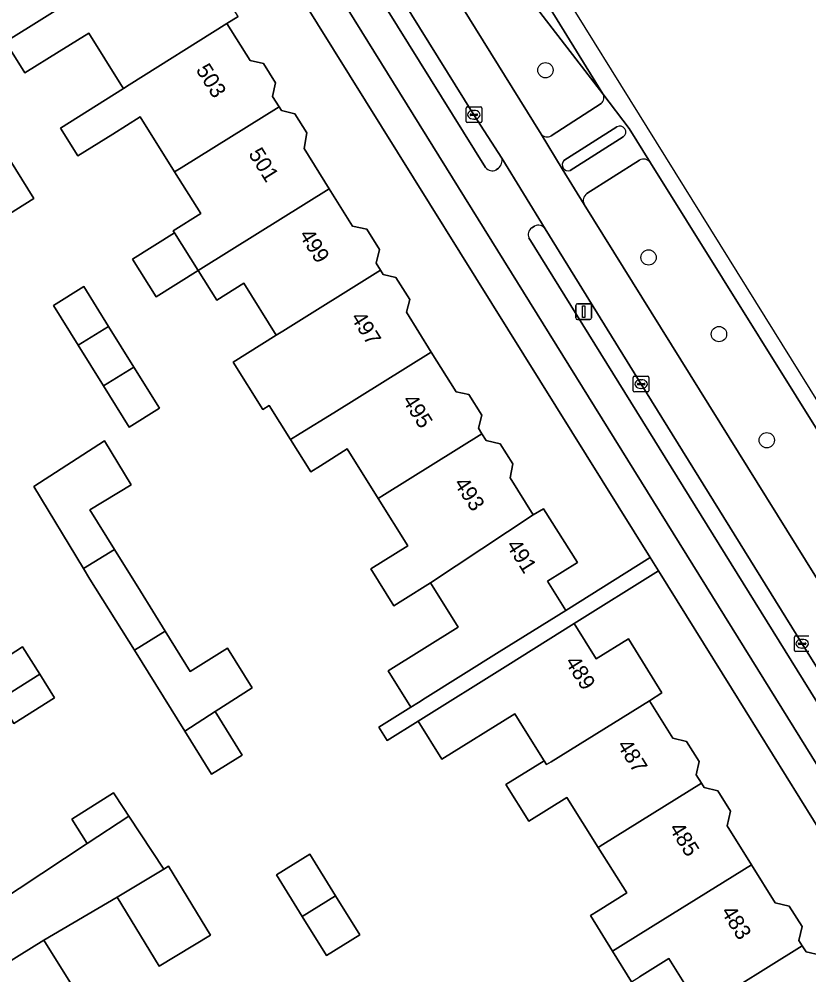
# Model space of a CAD drawing. Extents: x 159279 to 160377, y 384531 to 385888.
# Drawn here: x 159913.8 to 159964.2, y 385368.8 to 385429.8 of the extents above; entities that cross this region are included whole.
import ezdxf

# ---------------------------------------------------------------- set-up
doc = ezdxf.new("R2010")
doc.units = 0
for name, color, linetype in [('IMGEO_Berm_groen', 7, 'Continuous'), ('IMGEO_Berm_open', 7, 'Continuous'), ('IMGEO_Boom', 7, 'Continuous'), ('IMGEO_Erf', 7, 'Continuous'), ('IMGEO_Fietspad_gesloten', 7, 'Continuous'), ('IMGEO_Fietspad_open', 7, 'Continuous'), ('IMGEO_Kolk', 7, 'Continuous'), ('IMGEO_Lichtmast', 7, 'Continuous'), ('IMGEO_Pand', 7, 'Continuous'), ('IMGEO_Pand_nummerreeks', 7, 'Continuous'), ('IMGEO_Rijbaan_regionaal_gesloten', 7, 'Continuous'), ('IMGEO_Verkeerseiland_open', 7, 'Continuous'), ('IMGEO_Voetpad_open', 7, 'Continuous')]:
    doc.layers.add(name, color=color, linetype=linetype)

msp = doc.modelspace()

# ---------------------------------------------------------------- linework, layer by layer
at = {"layer": 'IMGEO_Berm_groen'}
for points in [[(159951.047, 385425.034), (159933.515, 385447.783), (159931.371, 385451.17), (159905.222, 385493.333)], [(159903.648, 385492.413), (159947.117, 385422.45)], [(159947.753, 385422.348), (159950.941, 385424.408)], [(159953.39, 385420.786), (159950.04, 385418.656)], [(160011.209, 385328.87), (160000, 385346.98), (159993.49, 385357.499), (159954.091, 385420.622)], [(159949.87, 385417.967), (159970.161, 385385.331), (159971.299, 385383.674), (159989.678, 385359.85)]]:
    msp.add_lwpolyline(points, dxfattribs=at)
for centre, radius, start, end in [((159950.646, 385424.78), 0.475, 308.45377, 32.32487), ((159947.49, 385422.741), 0.473, 217.97318, 303.80411), ((159953.657, 385420.346), 0.515, 32.4398, 121.22498), ((159950.312, 385418.223), 0.511, 122.17991, 210.10007)]:
    msp.add_arc(centre, radius, start, end, dxfattribs=at)
at = {"layer": 'IMGEO_Berm_open'}
for points in [[(159946.696, 385416.571), (159946.51, 385416.461)], [(159974.865, 385372.649), (159973.143, 385375.393), (159968.142, 385382.892), (159963.78, 385389.909), (159953.498, 385406.49), (159947.369, 385416.398)], [(159946.337, 385415.819), (159962.7, 385389.463), (159987.121, 385350.11), (160000, 385329.385), (160004.583, 385322.01)]]:
    msp.add_lwpolyline(points, dxfattribs=at)
for centre, radius, start, end in [((159946.941, 385416.127), 0.507, 32.29129, 118.87629), ((159946.808, 385416.036), 0.519, 125.0553, 204.78212)]:
    msp.add_arc(centre, radius, start, end, dxfattribs=at)
at = {"layer": 'IMGEO_Boom'}
for centre in [(159947.386, 385426.534), (159953.97, 385414.575), (159958.467, 385409.678), (159961.518, 385402.908)]:
    msp.add_circle(centre, 0.489, dxfattribs=at)
at = {"layer": 'IMGEO_Erf'}
for points in [[(159927.77, 385429.97), (159927.056, 385429.521), (159928.533, 385427.158), (159929.395, 385426.96), (159930.162, 385425.732), (159929.972, 385424.849), (159930.381, 385424.195), (159930.533, 385423.952), (159931.397, 385423.753), (159932.159, 385422.534), (159931.982, 385421.53), (159933.59, 385418.958), (159935.076, 385416.581), (159935.98, 385416.373), (159936.792, 385415.074), (159936.571, 385414.217), (159936.859, 385413.758), (159937.033, 385413.479), (159937.841, 385413.292), (159938.72, 385411.886), (159938.51, 385411.079), (159940.098, 385408.538), (159941.682, 385406.005), (159942.506, 385405.815), (159943.327, 385404.502), (159943.11, 385403.671), (159943.332, 385403.316), (159943.604, 385402.881), (159944.501, 385402.675), (159945.304, 385401.39), (159945.126, 385400.497), (159946.601, 385398.137), (159947.272, 385398.534), (159949.424, 385395.09), (159947.516, 385393.897), (159948.679, 385392.036), (159954.078, 385395.411), (159927.842, 385437.541)], [(159952.889, 385368.324), (159951.672, 385370.282), (159950.258, 385372.556), (159950.755, 385372.865), (159952.588, 385374.006), (159950.755, 385376.905), (159948.743, 385380.086), (159946.32, 385378.572), (159944.852, 385380.919), (159947.312, 385382.437), (159945.996, 385384.543), (159945.433, 385385.443), (159940.782, 385382.534), (159939.26, 385384.967), (159937.292, 385383.737), (159936.761, 385384.586), (159938.797, 385385.858), (159937.346, 385388.178), (159941.824, 385390.978), (159940.056, 385393.806), (159938.275, 385392.692), (159937.711, 385392.339), (159936.245, 385394.683), (159938.606, 385396.16), (159936.71, 385399.191), (159934.737, 385402.348), (159933.021, 385401.275), (159932.407, 385400.891), (159931.12, 385402.943), (159929.758, 385405.128), (159929.336, 385404.865), (159927.444, 385407.892), (159930.205, 385409.612), (159928.134, 385412.926), (159926.403, 385411.844), (159925.216, 385413.74), (159922.527, 385412.066), (159921.027, 385414.475), (159923.71, 385416.146), (159923.625, 385416.281), (159925.378, 385417.373), (159923.711, 385420.04), (159921.516, 385423.552), (159919.761, 385422.454), (159917.529, 385421.058), (159916.422, 385422.829), (159920.444, 385425.36), (159920.285, 385425.614), (159918.229, 385428.902), (159916.339, 385427.721), (159914.153, 385426.355), (159912.907, 385428.347)], [(159981.068, 385351.954), (159959.273, 385387.07), (159954.608, 385394.562), (159949.222, 385391.196), (159950.63, 385388.943), (159952.683, 385390.22), (159954.828, 385386.772), (159954.024, 385386.272), (159955.51, 385383.884), (159956.4, 385383.677), (159957.204, 385382.384), (159957.007, 385381.537), (159957.34, 385381.002), (159957.514, 385380.722), (159958.402, 385380.516), (159959.21, 385379.218), (159958.992, 385378.282), (159960.538, 385375.798), (159962.051, 385373.367), (159962.955, 385373.156), (159963.769, 385371.849), (159963.564, 385370.969), (159963.78, 385370.622), (159964.024, 385370.23), (159964.941, 385370.016)], [(159910.87, 385372.365), (159918.136, 385377.149), (159917.147, 385378.712), (159919.819, 385380.383), (159920.473, 385379.391), (159920.796, 385378.9), (159923.017, 385375.526), (159923.33, 385375.716), (159926.004, 385371.304), (159922.721, 385369.314), (159920.047, 385373.726), (159915.373, 385370.975), (159918.295, 385366.28)], [(159957.281, 385366.578), (159955.272, 385369.806), (159953.386, 385368.633)]]:
    msp.add_lwpolyline(points, dxfattribs=at)
for points in [[(159912.595, 385417.005), (159911.062, 385419.457), (159909.351, 385422.196), (159911.49, 385423.533), (159913.198, 385420.801), (159914.735, 385418.342)], [(159920.819, 385403.744), (159919.183, 385406.371), (159917.564, 385408.969), (159915.98, 385411.511), (159917.917, 385412.718), (159919.497, 385410.174), (159921.114, 385407.57), (159922.749, 385404.946)], [(159926.076, 385381.577), (159924.371, 385384.323), (159921.144, 385389.493), (159918.309, 385394.035), (159917.903, 385394.705), (159914.721, 385399.954), (159919.236, 385402.856), (159920.931, 385400.06), (159918.303, 385398.467), (159919.875, 385395.935), (159921.531, 385393.268), (159923.113, 385390.72), (159924.71, 385388.147), (159927.084, 385389.621), (159928.655, 385387.09), (159926.308, 385385.574), (159928.035, 385382.793)], [(159913.438, 385384.827), (159912.495, 385386.334), (159911.417, 385388.058), (159914.007, 385389.709), (159915.1, 385387.962), (159916.042, 385386.456)], [(159933.982, 385373.818), (159935.532, 385371.321), (159933.413, 385370.006), (159931.863, 385372.503), (159930.217, 385375.154), (159932.336, 385376.469)]]:
    msp.add_lwpolyline(points, close=True, dxfattribs=at)
at = {"layer": 'IMGEO_Fietspad_gesloten'}
for points in [[(159943.565, 385420.323), (159926.707, 385447.425)], [(159930.634, 385437.088), (159960.939, 385388.271), (159985.465, 385348.75), (160000, 385325.415), (160011.363, 385307.173), (160018.776, 385294.779), (160020.377, 385296.132), (160020.307, 385296.249), (160013.345, 385307.961), (160006.788, 385318.476), (160004.583, 385322.01), (160000, 385329.385), (159987.121, 385350.11), (159962.7, 385389.463), (159946.337, 385415.819)], [(159947.369, 385416.398), (159944.6, 385420.921)], [(159944.385, 385420.281), (159944.238, 385420.174)], [(159946.51, 385416.461), (159946.696, 385416.571)]]:
    msp.add_lwpolyline(points, dxfattribs=at)
for centre, radius, start, end in [((159943.991, 385420.77), 0.628, 308.89628, 13.96546), ((159943.984, 385420.621), 0.514, 215.42912, 299.60342), ((159946.941, 385416.127), 0.507, 32.29129, 118.87629), ((159946.808, 385416.036), 0.519, 125.0553, 204.78212)]:
    msp.add_arc(centre, radius, start, end, dxfattribs=at)
at = {"layer": 'IMGEO_Fietspad_open'}
for points in [[(159954.091, 385420.622), (159952.728, 385422.803), (159951.047, 385425.034)], [(159950.941, 385424.408), (159947.753, 385422.348)], [(159948.558, 385420.773), (159951.952, 385422.912)], [(159947.117, 385422.45), (159948.456, 385420.245), (159949.87, 385417.967)], [(159952.355, 385422.277), (159948.971, 385420.126)], [(159950.04, 385418.656), (159953.39, 385420.786)]]:
    msp.add_lwpolyline(points, dxfattribs=at)
for centre, radius, start, end in [((159950.646, 385424.78), 0.475, 308.45377, 32.32487), ((159952.143, 385422.588), 0.376, 304.20518, 120.59697), ((159947.49, 385422.741), 0.473, 217.97318, 303.80411), ((159953.657, 385420.346), 0.515, 32.4398, 121.22498), ((159948.904, 385420.491), 0.446, 140.85717, 207.97588), ((159948.838, 385420.491), 0.389, 212.56838, 290.04051), ((159950.312, 385418.223), 0.511, 122.17991, 210.10007)]:
    msp.add_arc(centre, radius, start, end, dxfattribs=at)
at = {"layer": 'IMGEO_Kolk'}
for p, q in [((159942.316, 385423.261), (159942.316, 385424.113)), ((159942.391, 385424.187), (159943.243, 385424.187)), ((159942.804, 385423.967), (159942.829, 385423.967)), ((159943.317, 385424.113), (159943.317, 385423.261)), ((159942.575, 385423.681), (159942.575, 385423.693)), ((159943.013, 385423.644), (159942.615, 385423.644)), ((159942.618, 385423.73), (159943.016, 385423.73)), ((159942.827, 385423.407), (159942.802, 385423.407)), ((159943.059, 385423.693), (159943.059, 385423.681)), ((159943.243, 385423.187), (159942.391, 385423.187)), ((159952.997, 385406.064), (159952.997, 385406.916)), ((159953.072, 385406.99), (159953.924, 385406.99)), ((159953.998, 385406.916), (159953.998, 385406.064)), ((159953.256, 385406.484), (159953.256, 385406.496)), ((159953.694, 385406.447), (159953.296, 385406.447)), ((159953.299, 385406.533), (159953.697, 385406.533)), ((159953.508, 385406.21), (159953.483, 385406.21)), ((159953.485, 385406.77), (159953.51, 385406.77)), ((159953.74, 385406.496), (159953.74, 385406.484)), ((159953.924, 385405.99), (159953.072, 385405.99)), ((159963.279, 385389.483), (159963.279, 385390.335)), ((159963.354, 385390.409), (159964.206, 385390.409)), ((159963.538, 385389.903), (159963.538, 385389.915)), ((159963.976, 385389.866), (159963.578, 385389.866)), ((159963.581, 385389.952), (159963.979, 385389.952)), ((159963.767, 385390.189), (159963.792, 385390.189)), ((159964.022, 385389.915), (159964.022, 385389.903)), ((159964.206, 385389.409), (159963.354, 385389.409)), ((159963.79, 385389.629), (159963.765, 385389.629))]:
    msp.add_line(p, q, dxfattribs=at)
for points in [[(159942.316, 385423.261), (159942.316, 385424.113)], [(159942.391, 385424.187), (159943.243, 385424.187)], [(159943.317, 385424.113), (159943.317, 385423.261)], [(159943.243, 385423.187), (159942.391, 385423.187)], [(159952.997, 385406.064), (159952.997, 385406.916)], [(159953.072, 385406.99), (159953.924, 385406.99)], [(159953.998, 385406.916), (159953.998, 385406.064)], [(159953.924, 385405.99), (159953.072, 385405.99)], [(159963.279, 385389.483), (159963.279, 385390.335)], [(159963.354, 385390.409), (159964.206, 385390.409)], [(159964.206, 385389.409), (159963.354, 385389.409)]]:
    msp.add_lwpolyline(points, dxfattribs=at)
for centre, radius, start, end in [((159942.393, 385424.111), 0.0765, 91.55205, 178.44795), ((159942.393, 385424.111), 0.0765, 91.55205, 178.44795), ((159943.241, 385424.111), 0.0765, 1.55205, 88.44795), ((159943.241, 385424.111), 0.0765, 1.55205, 88.44795), ((159942.393, 385423.263), 0.0765, 181.55205, 268.44795), ((159942.393, 385423.263), 0.0765, 181.55205, 268.44795), ((159942.615, 385423.69), 0.0403, 85.87752, 175.75265), ((159942.612, 385423.68), 0.0366, 178.93798, 274.71019), ((159943.016, 385423.687), 0.043, 264.86636, 352.45326), ((159943.02, 385423.692), 0.0386, 1.73085, 96.63898), ((159943.241, 385423.263), 0.0765, 271.55205, 358.44795), ((159943.241, 385423.263), 0.0765, 271.55205, 358.44795), ((159953.074, 385406.914), 0.0765, 91.55205, 178.44795), ((159953.074, 385406.914), 0.0765, 91.55205, 178.44795), ((159953.922, 385406.914), 0.0765, 1.55205, 88.44795), ((159953.922, 385406.914), 0.0765, 1.55205, 88.44795), ((159953.296, 385406.493), 0.0403, 85.87752, 175.75265), ((159953.293, 385406.483), 0.0366, 178.93798, 274.71019), ((159953.697, 385406.49), 0.043, 264.86636, 352.45326), ((159953.701, 385406.495), 0.0386, 1.73085, 96.63898), ((159953.074, 385406.066), 0.0765, 181.55205, 268.44795), ((159953.074, 385406.066), 0.0765, 181.55205, 268.44795), ((159953.922, 385406.066), 0.0765, 271.55205, 358.44795), ((159953.922, 385406.066), 0.0765, 271.55205, 358.44795), ((159963.356, 385390.333), 0.0765, 91.55205, 178.44795), ((159963.356, 385390.333), 0.0765, 91.55205, 178.44795), ((159963.578, 385389.912), 0.0403, 85.87752, 175.75265), ((159963.575, 385389.902), 0.0366, 178.93798, 274.71019), ((159963.979, 385389.909), 0.043, 264.86636, 352.45326), ((159963.983, 385389.914), 0.0386, 1.73085, 96.63898), ((159963.356, 385389.485), 0.0765, 181.55205, 268.44795), ((159963.356, 385389.485), 0.0765, 181.55205, 268.44795)]:
    msp.add_arc(centre, radius, start, end, dxfattribs=at)
for centre, major_axis, ratio, start_param, end_param in [((159942.803, 385423.687), (-0.387, 0.002), 0.722429, 4.712389, 7.853982), ((159942.828, 385423.687), (-0.39, 0.002), 0.717154, 1.570796, 4.712389), ((159953.484, 385406.49), (-0.387, 0.002), 0.722429, 4.712389, 7.853982), ((159953.509, 385406.49), (-0.39, 0.002), 0.717154, 1.570796, 4.712389), ((159963.766, 385389.909), (-0.387, 0.002), 0.722429, 4.712389, 7.853982), ((159963.791, 385389.909), (-0.39, 0.002), 0.717154, 1.570796, 4.712389)]:
    msp.add_ellipse(centre, major_axis=major_axis, ratio=ratio, start_param=start_param, end_param=end_param, dxfattribs=at)
at = {"layer": 'IMGEO_Lichtmast'}
for p, q in [((159949.329, 385410.712), (159949.329, 385411.512)), ((159949.329, 385411.512), (159949.329, 385410.712)), ((159949.429, 385411.612), (159950.219, 385411.612)), ((159950.219, 385411.612), (159949.429, 385411.612)), ((159950.319, 385411.512), (159950.319, 385410.712)), ((159950.319, 385410.712), (159950.319, 385411.512)), ((159950.219, 385410.612), (159949.429, 385410.612)), ((159949.429, 385410.612), (159950.219, 385410.612))]:
    msp.add_line(p, q, dxfattribs=at)
msp.add_lwpolyline([(159949.749, 385411.487), (159949.899, 385411.487), (159949.899, 385410.737), (159949.749, 385410.737), (159949.749, 385411.487)], dxfattribs=at)
for centre, start, end in [((159949.429, 385411.512), 90, 180), ((159949.429, 385411.512), 90, 180), ((159950.219, 385411.512), 0, 90), ((159950.219, 385411.512), 360, 90), ((159949.429, 385410.712), 180, 270), ((159949.429, 385410.712), 180, 270), ((159950.219, 385410.712), 270, 0), ((159950.219, 385410.712), 270, 0)]:
    msp.add_arc(centre, 0.1, start, end, dxfattribs=at)
at = {"layer": 'IMGEO_Pand'}
for points in [[(159927.056, 385429.521), (159927.77, 385429.97), (159925.615, 385433.418), (159923.653, 385432.191), (159922.361, 385434.257), (159912.907, 385428.347), (159914.153, 385426.355), (159916.339, 385427.721), (159918.229, 385428.902), (159920.285, 385425.614), (159920.444, 385425.36), (159920.821, 385425.597)], [(159930.381, 385424.195), (159929.972, 385424.849), (159930.162, 385425.732), (159929.395, 385426.96), (159928.533, 385427.158), (159927.056, 385429.521), (159920.821, 385425.597), (159920.444, 385425.36), (159916.422, 385422.829), (159917.529, 385421.058), (159919.761, 385422.454), (159921.516, 385423.552), (159923.711, 385420.04), (159924.124, 385420.297)], [(159931.982, 385421.53), (159932.159, 385422.534), (159931.397, 385423.753), (159930.533, 385423.952), (159930.381, 385424.195), (159924.124, 385420.297), (159923.711, 385420.04), (159925.378, 385417.373), (159923.625, 385416.281), (159923.71, 385416.146), (159925.216, 385413.74), (159927.373, 385415.083), (159933.59, 385418.958)], [(159913.198, 385420.801), (159911.062, 385419.457), (159912.595, 385417.005), (159914.735, 385418.342)], [(159927.373, 385415.083), (159925.216, 385413.74), (159926.403, 385411.844), (159928.134, 385412.926), (159930.205, 385409.612), (159930.62, 385409.871), (159936.859, 385413.758), (159936.571, 385414.217), (159936.792, 385415.074), (159935.98, 385416.373), (159935.076, 385416.581), (159933.59, 385418.958)], [(159923.71, 385416.146), (159921.027, 385414.475), (159922.527, 385412.066), (159925.216, 385413.74)], [(159936.859, 385413.758), (159930.62, 385409.871), (159930.205, 385409.612), (159927.444, 385407.892), (159929.336, 385404.865), (159929.758, 385405.128), (159931.12, 385402.943), (159931.734, 385403.326), (159933.869, 385404.656), (159940.098, 385408.538), (159938.51, 385411.079), (159938.72, 385411.886), (159937.841, 385413.292), (159937.033, 385413.479)], [(159917.917, 385412.718), (159915.98, 385411.511), (159917.564, 385408.969), (159919.497, 385410.174)], [(159919.497, 385410.174), (159917.564, 385408.969), (159919.183, 385406.371), (159921.114, 385407.57)], [(159943.332, 385403.316), (159943.11, 385403.671), (159943.327, 385404.502), (159942.506, 385405.815), (159941.682, 385406.005), (159940.098, 385408.538), (159933.869, 385404.656), (159931.734, 385403.326), (159931.12, 385402.943), (159932.407, 385400.891), (159933.021, 385401.275), (159934.737, 385402.348), (159936.71, 385399.191), (159937.117, 385399.444)], [(159920.819, 385403.744), (159922.749, 385404.946), (159921.114, 385407.57), (159919.183, 385406.371)], [(159946.601, 385398.137), (159945.126, 385400.497), (159945.304, 385401.39), (159944.501, 385402.675), (159943.604, 385402.881), (159943.332, 385403.316), (159937.117, 385399.444), (159936.71, 385399.191), (159938.606, 385396.16), (159936.245, 385394.683), (159937.711, 385392.339), (159938.275, 385392.692), (159940.056, 385393.806)], [(159917.903, 385394.705), (159919.875, 385395.935), (159918.303, 385398.467), (159920.931, 385400.06), (159919.236, 385402.856), (159914.721, 385399.954)], [(159946.601, 385398.137), (159940.056, 385393.806), (159941.824, 385390.978), (159937.346, 385388.178), (159938.797, 385385.858), (159939.292, 385386.168), (159939.701, 385386.424), (159944.44, 385389.386), (159948.679, 385392.036), (159947.516, 385393.897), (159949.424, 385395.09), (159947.272, 385398.534)], [(159921.531, 385393.268), (159919.875, 385395.935), (159917.903, 385394.705), (159918.309, 385394.035), (159921.144, 385389.493), (159923.113, 385390.72)], [(159954.024, 385386.272), (159954.828, 385386.772), (159952.683, 385390.22), (159950.63, 385388.943), (159949.222, 385391.196), (159944.983, 385388.546), (159939.26, 385384.967), (159940.782, 385382.534), (159945.433, 385385.443), (159945.996, 385384.543), (159947.312, 385382.437), (159947.463, 385382.196), (159947.75, 385382.374)], [(159923.113, 385390.72), (159921.144, 385389.493), (159924.371, 385384.323), (159926.308, 385385.574), (159928.655, 385387.09), (159927.084, 385389.621), (159924.71, 385388.147)], [(159912.495, 385386.334), (159915.1, 385387.962), (159914.007, 385389.709), (159911.417, 385388.058)], [(159915.1, 385387.962), (159912.495, 385386.334), (159913.438, 385384.827), (159916.042, 385386.456)], [(159954.024, 385386.272), (159947.75, 385382.374), (159947.463, 385382.196), (159947.312, 385382.437), (159944.852, 385380.919), (159946.32, 385378.572), (159948.743, 385380.086), (159950.755, 385376.905), (159951.042, 385377.084), (159957.34, 385381.002), (159957.007, 385381.537), (159957.204, 385382.384), (159956.4, 385383.677), (159955.51, 385383.884)], [(159926.308, 385385.574), (159924.371, 385384.323), (159926.076, 385381.577), (159928.035, 385382.793)], [(159957.34, 385381.002), (159951.042, 385377.084), (159950.755, 385376.905), (159952.588, 385374.006), (159950.755, 385372.865), (159950.258, 385372.556), (159951.672, 385370.282), (159952.169, 385370.591), (159954.269, 385371.898), (159960.538, 385375.798), (159958.992, 385378.282), (159959.21, 385379.218), (159958.402, 385380.516), (159957.514, 385380.722)], [(159920.473, 385379.391), (159919.819, 385380.383), (159917.147, 385378.712), (159918.136, 385377.149), (159920.796, 385378.9)], [(159910.87, 385372.365), (159903.458, 385367.812), (159903.644, 385367.514), (159903.933, 385367.694), (159905.513, 385365.206), (159905.224, 385365.026), (159905.377, 385364.779), (159915.373, 385370.975), (159920.047, 385373.726), (159923.017, 385375.526), (159920.796, 385378.9), (159918.136, 385377.149)], [(159931.863, 385372.503), (159933.982, 385373.818), (159932.336, 385376.469), (159930.217, 385375.154)], [(159923.017, 385375.526), (159920.047, 385373.726), (159922.721, 385369.314), (159926.004, 385371.304), (159923.33, 385375.716)], [(159963.78, 385370.622), (159963.564, 385370.969), (159963.769, 385371.849), (159962.955, 385373.156), (159962.051, 385373.367), (159960.538, 385375.798), (159954.269, 385371.898), (159952.169, 385370.591), (159951.672, 385370.282), (159952.889, 385368.324), (159953.386, 385368.633), (159955.272, 385369.806), (159957.281, 385366.578), (159957.496, 385366.712)], [(159933.982, 385373.818), (159931.863, 385372.503), (159933.413, 385370.006), (159935.532, 385371.321)], [(159918.295, 385366.28), (159915.373, 385370.975), (159905.377, 385364.779), (159904.995, 385364.541), (159907.927, 385359.828), (159915.824, 385364.742)], [(159963.78, 385370.622), (159957.496, 385366.712), (159957.281, 385366.578), (159959.181, 385363.525), (159956.785, 385362.034), (159958.112, 385359.902), (159958.648, 385360.234), (159960.509, 385361.393), (159960.723, 385361.526), (159967.002, 385365.432), (159965.525, 385367.806), (159965.74, 385368.732), (159964.941, 385370.016), (159964.024, 385370.23)]]:
    msp.add_lwpolyline(points, close=True, dxfattribs=at)
at = {"layer": 'IMGEO_Rijbaan_regionaal_gesloten'}
for points in [[(160011.909, 385329.563), (159999.247, 385349.951), (159944.177, 385438.518), (159911.423, 385491.356), (159908.81, 385495.571), (159907.883, 385494.993), (159951.047, 385425.034), (159952.728, 385422.803), (159954.091, 385420.622), (159993.49, 385357.499), (160000, 385346.98), (160011.209, 385328.87)], [(159907.883, 385494.993), (159905.222, 385493.333), (159931.371, 385451.17), (159933.515, 385447.783), (159951.047, 385425.034)]]:
    msp.add_lwpolyline(points, close=True, dxfattribs=at)
msp.add_lwpolyline([(159932.514, 385440.269), (159942.818, 385423.687), (159944.6, 385420.921), (159947.369, 385416.398), (159953.498, 385406.49), (159963.78, 385389.909), (159968.142, 385382.892), (159973.143, 385375.393), (159974.865, 385372.649), (159985.176, 385356.075), (159995.45, 385339.493), (160000, 385332.161), (160003.618, 385326.324), (160005.759, 385322.892), (160007.801, 385325.346), (159996.045, 385344.168), (159988.116, 385357.171), (159981.373, 385367.798), (159971.299, 385383.674), (159970.161, 385385.331), (159949.87, 385417.967), (159948.456, 385420.245), (159947.117, 385422.45), (159903.648, 385492.413)], dxfattribs=at)
at = {"layer": 'IMGEO_Verkeerseiland_open'}
for points in [[(159944.6, 385420.921), (159942.818, 385423.687), (159932.514, 385440.269), (159927.661, 385448.032)], [(159926.707, 385447.425), (159943.565, 385420.323)], [(159951.952, 385422.912), (159948.558, 385420.773)], [(159948.971, 385420.126), (159952.355, 385422.277)], [(159944.238, 385420.174), (159944.385, 385420.281)]]:
    msp.add_lwpolyline(points, dxfattribs=at)
for centre, radius, start, end in [((159952.143, 385422.588), 0.376, 304.20518, 120.59697), ((159943.991, 385420.77), 0.628, 308.89628, 13.96546), ((159943.984, 385420.621), 0.514, 215.42912, 299.60342), ((159948.904, 385420.491), 0.446, 140.85717, 207.97588), ((159948.838, 385420.491), 0.389, 212.56838, 290.04051)]:
    msp.add_arc(centre, radius, start, end, dxfattribs=at)
at = {"layer": 'IMGEO_Voetpad_open'}
for points in [[(159879.627, 385406.764), (159907.99, 385424.451), (159907.681, 385425.073), (159912.907, 385428.347), (159922.361, 385434.257), (159927.842, 385437.541), (159927.007, 385438.936), (159922.862, 385437.428), (159919.87, 385436.127)], [(159927.456, 385439.099), (159927.007, 385438.936), (159927.842, 385437.541), (159954.078, 385395.411), (159954.608, 385394.562), (159959.273, 385387.07), (159981.068, 385351.954), (159981.581, 385351.128), (159985.572, 385344.698), (160000, 385321.508), (160007.92, 385308.778), (160007.963, 385308.734), (160011.411, 385303.358)], [(160011.363, 385307.173), (160000, 385325.415), (159985.465, 385348.75), (159960.939, 385388.271), (159930.634, 385437.088)]]:
    msp.add_lwpolyline(points, dxfattribs=at)
msp.add_lwpolyline([(159954.608, 385394.562), (159954.078, 385395.411), (159948.679, 385392.036), (159944.44, 385389.386), (159939.701, 385386.424), (159939.292, 385386.168), (159938.797, 385385.858), (159936.761, 385384.586), (159937.292, 385383.737), (159939.26, 385384.967), (159944.983, 385388.546), (159949.222, 385391.196)], close=True, dxfattribs=at)

# ---------------------------------------------------------------- texts
at = {"layer": 'IMGEO_Pand_nummerreeks'}
for s, rotation, p in [('503', 302.00521, (159925.04, 385426.557)), ('501', 302.00521, (159928.395, 385421.187)), ('499', 302.00262, (159931.633, 385416.01)), ('497', 302.00521, (159934.927, 385410.736)), ('495', 302.00521, (159938.223, 385405.462)), ('493', 303.37458, (159941.51, 385400.141)), ('491', 302.2344, (159944.854, 385396.199)), ('489', 301.97083, (159948.612, 385388.748)), ('487', 301.97083, (159951.931, 385383.432)), ('485', 301.97083, (159955.249, 385378.116)), ('483', 301.97083, (159958.567, 385372.799))]:
    msp.add_text(s, height=1, rotation=rotation, dxfattribs=at).set_placement(p)

doc.saveas('drawing.dxf')
